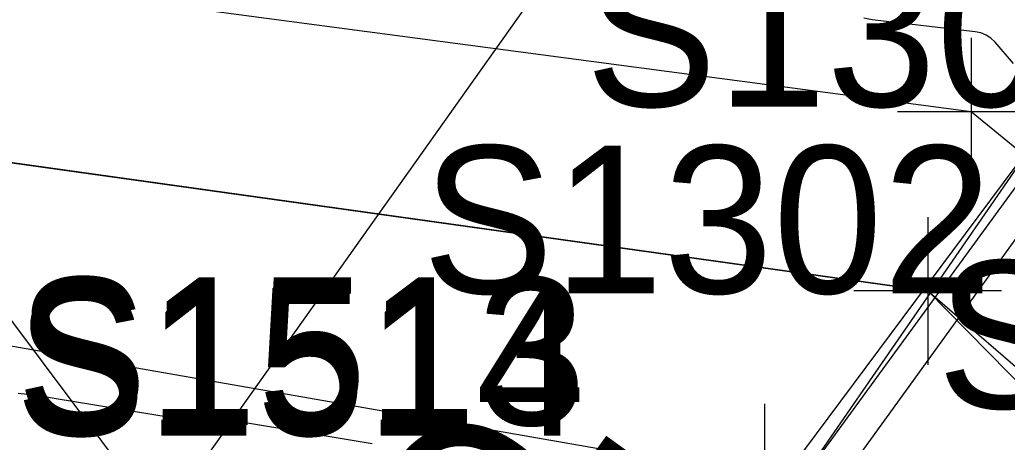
# Model space of a CAD drawing. Extents: x 816928 to 825690, y 436959 to 448212.
# Drawn here: x 818935.34 to 818962.13, y 445180.13 to 445191.59 of the extents above; entities that cross this region are included whole.
import ezdxf

# ---------------------------------------------------------------- set-up
doc = ezdxf.new("R2010")
doc.units = 0
for name, color, linetype in [('SURVEY - CONTOURS - Index with Text', 7, 'Continuous'), ('SURVEY - DRAINAGE - Bridge Deck - Points - Numbers', 7, 'Continuous'), ('SURVEY - DRAINAGE - Bridge Hydraulic Data - Points - Locators', 7, 'Continuous'), ('SURVEY - DRAINAGE - Bridge Hydraulic Data - Points - Numbers', 7, 'Continuous'), ('SURVEY - DRAINAGE - Bridge Hydraulic Data with Text', 7, 'Continuous'), ('SURVEY - DRAINAGE - Bridges', 7, 'Continuous'), ('SURVEY - DRAINAGE - Natural Features', 7, 'Continuous'), ('SURVEY - DRAINAGE - Natural Features - Points - Locators', 7, 'Continuous'), ('SURVEY - DRAINAGE - Natural Features - Points - Numbers', 7, 'Continuous'), ('SURVEY - DTM - Breaklines - Points - Numbers', 7, 'Continuous'), ('SURVEY - PROPERTY - Parcels', 7, 'Continuous'), ('SURVEY - PROPERTY - ROW Lines', 7, 'Continuous'), ('SURVEY - PROPERTY - Station and Offset Flags', 7, 'Continuous'), ('SURVEY - ROADSIDE BARRIERS - Points - Numbers', 7, 'Continuous'), ('SURVEY - UTILITIES - Gas with Text', 7, 'Continuous'), ('SURVEY - UTILITIES - Telephone (Underground) with Text', 7, 'Continuous'), ('SURVEY - UTILITIES - Water with Text', 7, 'Continuous')]:
    doc.layers.add(name, color=color, linetype=linetype)

msp = doc.modelspace()

# ---------------------------------------------------------------- linework, layer by layer
at = {"layer": 'SURVEY - CONTOURS - Index with Text'}
for points in [[(818962.297, 445190.397), (818961.795, 445190.975), (818961.681, 445191.085), (818961.552, 445191.17), (818961.41, 445191.228), (818961.254, 445191.26), (818958.464, 445191.583), (818958.233, 445191.633)], [(818935.29, 445181.461), (818935.55, 445181.436), (818935.605, 445181.43), (818935.661, 445181.424), (818935.716, 445181.416), (818935.771, 445181.408), (818939.97, 445180.722), (818940.042, 445180.711), (818940.114, 445180.701), (818940.186, 445180.692), (818940.258, 445180.684), (818940.494, 445180.661), (818940.543, 445180.66), (818940.591, 445180.668), (818940.636, 445180.683), (818940.68, 445180.707), (818941.067, 445180.964), (818941.12, 445180.99), (818941.168, 445180.992), (818941.212, 445180.971), (818941.251, 445180.928), (818941.373, 445180.748), (818941.401, 445180.713), (818941.435, 445180.686), (818941.473, 445180.667), (818941.516, 445180.656), (818944.302, 445180.196), (818944.899, 445180.098)]]:
    msp.add_lwpolyline(points, dxfattribs=at)
at = {"layer": 'SURVEY - DRAINAGE - Bridge Hydraulic Data - Points - Locators'}
for p, q in [((818961.15, 445191.092), (818961.15, 445187.092)), ((818963.15, 445189.092), (818959.15, 445189.092)), ((818955.542, 445181.169), (818955.542, 445177.169))]:
    msp.add_line(p, q, dxfattribs=at)
at = {"layer": 'SURVEY - DRAINAGE - Bridge Hydraulic Data with Text'}
for p, q in [((818885.355, 445194.671), (818959.968, 445184.233)), ((818959.968, 445184.233), (819026.376, 445126.987))]:
    msp.add_line(p, q, dxfattribs=at)
for points in [[(818981.856, 445170.386), (818981.679, 445172.324), (818961.15, 445189.092), (818885.148, 445199.156), (818830.646, 445194.716), (818800.042, 445220.122), (818756.964, 445204.922), (818710.566, 445206.148)], [(818975.535, 445161.489), (818974.654, 445162.222), (818955.542, 445179.169), (818885.6, 445191.376), (818829.741, 445185.211), (818795.23, 445208.399), (818755.569, 445194.059), (818710.632, 445195.982)]]:
    msp.add_lwpolyline(points, dxfattribs=at)
at = {"layer": 'SURVEY - DRAINAGE - Bridges'}
msp.add_lwpolyline([(818986.517, 445178.492), (818967.667, 445193.001), (818951.105, 445170.09), (818969.913, 445155.738), (818985.717, 445177.407), (818986.517, 445178.492)], dxfattribs=at)
at = {"layer": 'SURVEY - DRAINAGE - Natural Features'}
msp.add_lwpolyline([(818976.92, 445167.021), (818959.968, 445184.233), (818885.355, 445194.671), (818834.683, 445188.997), (818798.356, 445212.301), (818757.037, 445198.917), (818710.514, 445201.057)], dxfattribs=at)
at = {"layer": 'SURVEY - DRAINAGE - Natural Features - Points - Locators'}
for p, q in [((818959.968, 445186.233), (818959.968, 445182.233)), ((818961.968, 445184.233), (818957.968, 445184.233))]:
    msp.add_line(p, q, dxfattribs=at)
at = {"layer": 'SURVEY - PROPERTY - Parcels'}
msp.add_line((818939.168, 445178.006), (819170.276, 445503.188), dxfattribs=at)
at = {"layer": 'SURVEY - PROPERTY - ROW Lines'}
msp.add_line((818939.168, 445178.006), (819182.874, 445520.914), dxfattribs=at)
at = {"layer": 'SURVEY - PROPERTY - Station and Offset Flags'}
msp.add_lwpolyline([(818923.948, 445198.34), (818939.168, 445178.006)], dxfattribs=at)
at = {"layer": 'SURVEY - UTILITIES - Gas with Text'}
msp.add_lwpolyline([(818946.069, 445164.692), (818947.807, 445168.098), (818968.105, 445195.328)], dxfattribs=at)
at = {"layer": 'SURVEY - UTILITIES - Telephone (Underground) with Text'}
msp.add_lwpolyline([(818930.857, 445150.66), (818932.992, 445149.937), (818944.966, 445166.651), (818949.519, 445169.463), (818968.39, 445195.328), (818969.083, 445199.507), (818972.238, 445210.883), (818980.303, 445223.767), (818989.561, 445238.187), (819000.76, 445253.257)], dxfattribs=at)
at = {"layer": 'SURVEY - UTILITIES - Water with Text'}
msp.add_lwpolyline([(818803.235, 444799.745), (818822.09, 444847.157), (818840.807, 444894.989), (818859.419, 444943.113), (818878.417, 444989.731), (818897.247, 445035.659), (818918.394, 445078.737), (818943.016, 445121.017), (818943.424, 445156.253), (818947.564, 445166.115), (818971.795, 445201.192), (819041.117, 445261.897), (819085.564, 445324.056), (819114.437, 445364.745), (819142.589, 445406.123), (819261.281, 445567.542), (819325.961, 445650.567), (819357.336, 445697.813), (819381.766, 445739.87), (819404.905, 445782.998)], dxfattribs=at)

# ---------------------------------------------------------------- texts
at = {"layer": 'SURVEY - DRAINAGE - Bridge Deck - Points - Numbers'}
msp.add_text('S1024', height=4, dxfattribs=at).set_placement((818960.22, 445181.05))
at = {"layer": 'SURVEY - DRAINAGE - Bridge Hydraulic Data - Points - Numbers'}
msp.add_text('S1302', height=4, dxfattribs=at).set_placement((818946.254, 445184.169))
at = {"layer": 'SURVEY - DRAINAGE - Natural Features - Points - Numbers'}
msp.add_text('S1303', height=4, dxfattribs=at).set_placement((818950.681, 445189.233))
at = {"layer": 'SURVEY - DTM - Breaklines - Points - Numbers'}
msp.add_text('S1513', height=4, dxfattribs=at).set_placement((818935.24, 445180.598))
at = {"layer": 'SURVEY - ROADSIDE BARRIERS - Points - Numbers'}
msp.add_text('S1514', height=4, dxfattribs=at).set_placement((818935.206, 445180.313))
at = {"layer": 'SURVEY - UTILITIES - Telephone (Underground) with Text'}
msp.add_text('TEL. PED.', height=5.0001, rotation=54.2438, dxfattribs=at).set_placement((818933.779, 445154.717))

doc.saveas('drawing.dxf')
